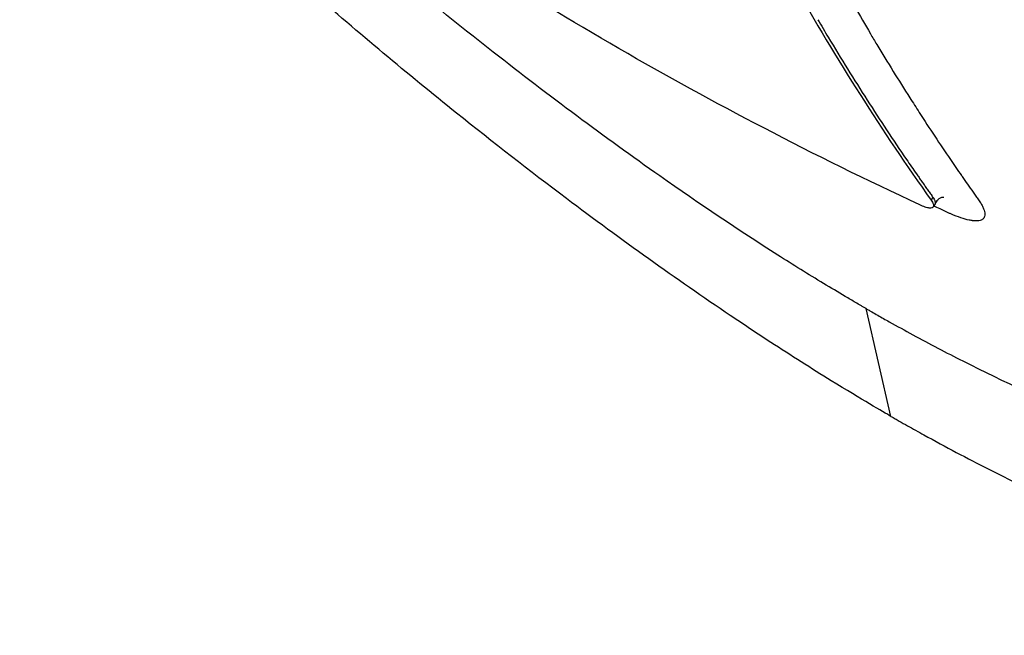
# Model space of a CAD drawing. Header units: millimetres. Extents: x 0 to 4378, y 0 to 2397.
# Tile 554 of 656: x 2582 to 2603, y 917 to 930. Entities that reach past the tile are written whole.
import ezdxf

# ---------------------------------------------------------------- set-up
doc = ezdxf.new("R2010")
doc.units = ezdxf.units.MM
doc.header["$LTSCALE"] = 0.2
doc.layers.add('01_Object Line', color=4, linetype='Continuous')

# ---------------------------------------------------------------- blocks, each defined once
blk = doc.blocks.new('Blk$A18R2-0W24D')
for p, q in [((-136.236, 67.437), (-136.271, 67.376)), ((-136.19, 67.297), (-136.226, 67.235)), ((-137.112, 62.857), (-137.631, 65.108))]:
    blk.add_line(p, q)
for points, knots in [([(-137.631, 65.108), (-137.651, 65.12), (-137.667, 65.129), (-137.704, 65.15), (-137.722, 65.161), (-137.777, 65.192), (-137.813, 65.214), (-137.923, 65.278), (-137.997, 65.321), (-138.219, 65.453), (-138.369, 65.542), (-138.837, 65.826), (-139.159, 66.025), (-140.287, 66.743), (-141.115, 67.299), (-143.095, 68.69), (-144.263, 69.559), (-146.167, 71.052), (-146.91, 71.654), (-148.549, 73.02), (-149.443, 73.794), (-150.866, 75.068), (-151.399, 75.556), (-152.586, 76.663), (-153.239, 77.288), (-154.757, 78.779), (-155.618, 79.654), (-157.176, 81.292), (-157.874, 82.048), (-159.328, 83.669), (-160.079, 84.534), (-161.621, 86.372), (-162.408, 87.346), (-163.918, 89.29), (-164.642, 90.259), (-166.029, 92.198), (-166.694, 93.168), (-167.944, 95.081), (-168.53, 96.023), (-169.636, 97.895), (-170.154, 98.824), (-172.575, 103.434), (-173.87, 106.851), (-174.594, 110.527), (-174.691, 111.19), (-174.839, 112.78), (-174.841, 113.671), (-174.711, 114.901), (-174.646, 115.292), (-174.472, 116.039), (-174.363, 116.394), (-174.232, 116.728)], [0.000001, 0.000001, 0.000001, 0.000001, 0.008819, 0.008819, 0.017845, 0.017845, 0.035907, 0.035907, 0.072142, 0.072142, 0.145603, 0.145603, 0.301293, 0.301293, 0.697737, 0.697737, 1.249707, 1.249707, 1.602664, 1.602664, 2.030274, 2.030274, 2.287608, 2.287608, 2.606643, 2.606643, 3.037233, 3.037233, 3.398935, 3.398935, 3.802667, 3.802667, 4.249499, 4.249499, 4.690315, 4.690315, 5.13136, 5.13136, 5.56388, 5.56388, 5.998967, 5.998967, 7.754061, 7.754061, 8.158838, 8.158838, 8.768034, 8.768034, 9.073949, 9.073949, 9.380631, 9.380631, 9.380631, 9.380631]), ([(-137.112, 62.857), (-137.273, 62.95), (-137.721, 63.208), (-138.778, 63.859), (-139.199, 64.127), (-139.904, 64.587), (-140.188, 64.775), (-141.598, 65.725), (-142.746, 66.545), (-144.659, 67.983), (-145.427, 68.58), (-147.215, 70.014), (-148.233, 70.866), (-150.599, 72.926), (-151.937, 74.154), (-155.01, 77.121), (-156.728, 78.893), (-158.824, 81.209), (-159.266, 81.707), (-160.138, 82.707), (-160.564, 83.205), (-161.09, 83.831), (-161.194, 83.955), (-161.407, 84.212), (-161.515, 84.343), (-161.727, 84.599), (-161.832, 84.727), (-162.139, 85.103), (-162.34, 85.352), (-162.737, 85.849), (-162.934, 86.098), (-163.233, 86.479), (-163.337, 86.612), (-163.541, 86.875), (-163.643, 87.007), (-163.949, 87.405), (-164.154, 87.674), (-164.554, 88.205), (-164.752, 88.47), (-165.125, 88.975), (-165.299, 89.214), (-165.561, 89.577), (-165.648, 89.698), (-165.927, 90.088), (-166.111, 90.348), (-166.476, 90.87), (-166.656, 91.131), (-167.012, 91.651), (-167.186, 91.908), (-167.533, 92.429), (-167.694, 92.672), (-167.944, 93.055), (-168.032, 93.191), (-168.191, 93.438), (-168.265, 93.553), (-168.416, 93.791), (-168.496, 93.917), (-168.734, 94.295), (-168.887, 94.543), (-169.189, 95.036), (-169.338, 95.281), (-169.632, 95.773), (-169.776, 96.018), (-170.059, 96.504), (-170.198, 96.748), (-170.472, 97.232), (-170.605, 97.471), (-170.867, 97.948), (-171.006, 98.205), (-171.205, 98.578), (-171.266, 98.695), (-171.383, 98.917), (-171.442, 99.031), (-171.957, 100.028), (-172.38, 100.901), (-172.938, 102.135), (-173.1, 102.507), (-173.402, 103.221), (-173.542, 103.564), (-173.801, 104.223), (-173.921, 104.538), (-174.087, 104.994), (-174.14, 105.141), (-174.241, 105.428), (-174.29, 105.569), (-174.382, 105.841), (-174.426, 105.976), (-174.554, 106.368), (-174.635, 106.629), (-174.78, 107.113), (-174.848, 107.351), (-174.972, 107.806), (-175.029, 108.024), (-175.106, 108.339), (-175.131, 108.44), (-175.2, 108.734), (-175.243, 108.925), (-175.32, 109.29), (-175.356, 109.468), (-175.451, 109.971), (-175.504, 110.294), (-175.629, 111.167), (-175.682, 111.703), (-175.752, 112.995), (-175.736, 113.726), (-175.625, 114.75), (-175.574, 115.08), (-175.474, 115.555), (-175.438, 115.71), (-175.377, 115.938), (-175.356, 116.013), (-175.324, 116.125), (-175.312, 116.162), (-175.295, 116.217), (-175.29, 116.236), (-175.278, 116.272), (-175.272, 116.29), (-175.266, 116.309)], [0.000002, 0.000002, 0.000002, 0.000002, 0.068396, 0.068396, 0.113225, 0.113225, 0.143068, 0.143068, 0.261804, 0.261804, 0.340398, 0.340398, 0.445112, 0.445112, 0.58476, 0.58476, 0.770646, 0.770646, 0.820914, 0.820914, 0.870505, 0.870505, 0.882769, 0.882769, 0.895757, 0.895757, 0.908699, 0.908699, 0.933689, 0.933689, 0.958342, 0.958342, 0.971541, 0.971541, 0.985008, 0.985008, 1.012116, 1.012116, 1.039467, 1.039467, 1.064342, 1.064342, 1.077017, 1.077017, 1.103525, 1.103525, 1.129763, 1.129763, 1.156376, 1.156376, 1.183318, 1.183318, 1.195097, 1.195097, 1.205034, 1.205034, 1.215755, 1.215755, 1.236325, 1.236325, 1.256757, 1.256757, 1.277456, 1.277456, 1.298369, 1.298369, 1.31914, 1.31914, 1.338917, 1.338917, 1.348349, 1.348349, 1.358318, 1.358318, 1.436393, 1.436393, 1.470506, 1.470506, 1.502489, 1.502489, 1.53257, 1.53257, 1.546517, 1.546517, 1.559977, 1.559977, 1.573067, 1.573067, 1.598315, 1.598315, 1.621947, 1.621947, 1.64382, 1.64382, 1.654133, 1.654133, 1.674222, 1.674222, 1.692702, 1.692702, 1.72678, 1.72678, 1.786154, 1.786154, 1.875164, 1.875164, 1.919672, 1.919672, 1.941935, 1.941935, 1.953066, 1.953066, 1.958631, 1.958631, 1.961414, 1.961414, 1.964192, 1.964192, 1.964192, 1.964192]), ([(-137.112, 62.857), (-137.082, 62.84), (-137.054, 62.824), (-136.997, 62.792), (-136.968, 62.775), (-136.882, 62.726), (-136.825, 62.694), (-136.653, 62.597), (-136.538, 62.534), (-136.196, 62.345), (-135.97, 62.223), (-135.297, 61.866), (-134.855, 61.642), (-134.126, 61.286), (-133.835, 61.148), (-132.403, 60.49), (-131.293, 60.042), (-129.918, 59.56), (-129.616, 59.458), (-128.513, 59.108), (-127.739, 58.901), (-125.997, 58.524), (-125.053, 58.39), (-124.053, 58.332), (-123.94, 58.327), (-122.64, 58.281), (-121.561, 58.4), (-119.538, 58.986), (-118.627, 59.493), (-117.164, 60.884), (-116.608, 61.77), (-116.078, 63.353), (-115.952, 63.906), (-115.542, 66.895), (-115.956, 69.921), (-117.901, 75.755), (-119.047, 78.344), (-121.946, 83.729), (-123.694, 86.517), (-125.69, 89.311)], [-8.649689, -8.649689, -8.649689, -8.649689, -8.637409, -8.637409, -8.624985, -8.624985, -8.600078, -8.600078, -8.550156, -8.550156, -8.450665, -8.450665, -8.252393, -8.252393, -8.119323, -8.119323, -7.592166, -7.592166, -7.442693, -7.442693, -7.047186, -7.047186, -6.520095, -6.520095, -6.453502, -6.453502, -5.733954, -5.733954, -4.923941, -4.923941, -4.117004, -4.117004, -3.731257, -3.731257, -2.166854, -2.166854, -1.083067, -1.083067, -0.000001, -0.000001, -0.000001, -0.000001]), ([(-137.631, 65.108), (-137.608, 65.095), (-137.59, 65.084), (-137.55, 65.062), (-137.53, 65.05), (-137.469, 65.015), (-137.429, 64.993), (-137.308, 64.924), (-137.227, 64.878), (-136.982, 64.741), (-136.818, 64.651), (-136.303, 64.372), (-135.956, 64.19), (-133.875, 63.139), (-132.181, 62.436), (-129.137, 61.432), (-127.746, 61.1), (-124.185, 60.62), (-122.241, 60.812), (-119.108, 62.298), (-117.87, 63.72), (-116.949, 68.164), (-117.21, 70.929), (-118.831, 76.283), (-119.796, 78.619), (-122.297, 83.535), (-123.823, 86.089), (-125.596, 88.691)], [-8.642266, -8.642266, -8.642266, -8.642266, -8.632346, -8.632346, -8.622197, -8.622197, -8.601866, -8.601866, -8.560989, -8.560989, -8.477588, -8.477588, -8.298471, -8.298471, -7.409545, -7.409545, -6.575204, -6.575204, -5.096739, -5.096739, -3.506638, -3.506638, -2.014963, -2.014963, -1.012761, -1.012761, -0.000001, -0.000001, -0.000001, -0.000001]), ([(-140.69, 77.012), (-140.679, 76.991), (-140.669, 76.97), (-140.651, 76.934), (-140.644, 76.918), (-140.63, 76.886), (-140.623, 76.87), (-140.602, 76.822), (-140.588, 76.791), (-140.518, 76.632), (-140.461, 76.505), (-140.289, 76.122), (-140.172, 75.866), (-139.939, 75.368), (-139.824, 75.126), (-139.631, 74.728), (-139.554, 74.571), (-139.36, 74.181), (-139.243, 73.949), (-139.075, 73.621), (-139.025, 73.524), (-138.847, 73.183), (-138.717, 72.939), (-138.462, 72.467), (-138.335, 72.237), (-138.098, 71.813), (-137.987, 71.618), (-137.765, 71.234), (-137.654, 71.044), (-137.497, 70.78), (-137.453, 70.706), (-137.295, 70.443), (-137.18, 70.254), (-136.95, 69.882), (-136.834, 69.697), (-136.652, 69.412), (-136.586, 69.31), (-136.413, 69.042), (-136.305, 68.876), (-136.087, 68.548), (-135.978, 68.386), (-135.792, 68.113), (-135.715, 68.002), (-135.634, 67.884), (-135.629, 67.877), (-135.548, 67.761), (-135.472, 67.652), (-135.376, 67.516), (-135.356, 67.488), (-135.327, 67.448), (-135.318, 67.434), (-135.299, 67.407), (-135.289, 67.393), (-135.26, 67.353), (-135.244, 67.327), (-135.214, 67.277), (-135.201, 67.253), (-135.179, 67.208), (-135.17, 67.186), (-135.157, 67.145), (-135.153, 67.126), (-135.149, 67.104), (-135.149, 67.099), (-135.148, 67.091), (-135.148, 67.086), (-135.148, 67.074), (-135.148, 67.066), (-135.151, 67.043), (-135.155, 67.029), (-135.167, 67.005), (-135.175, 66.994), (-135.191, 66.979), (-135.197, 66.974), (-135.204, 66.97)], [-0.7017828, -0.7017828, -0.7017828, -0.7017828, -0.7003569, -0.7003569, -0.6992184, -0.6992184, -0.6980799, -0.6980799, -0.695803, -0.695803, -0.686695, -0.686695, -0.6680969, -0.6680969, -0.6502632, -0.6502632, -0.6386154, -0.6386154, -0.621147, -0.621147, -0.6138313, -0.6138313, -0.5952068, -0.5952068, -0.5773995, -0.5773995, -0.5620652, -0.5620652, -0.5469441, -0.5469441, -0.5409677, -0.5409677, -0.5257367, -0.5257367, -0.5106145, -0.5106145, -0.5021739, -0.5021739, -0.48836, -0.48836, -0.4746264, -0.4746264, -0.4651526, -0.4651526, -0.4645611, -0.4645611, -0.4551579, -0.4551579, -0.4528071, -0.4528071, -0.4516317, -0.4516317, -0.4504563, -0.4504563, -0.4481055, -0.4481055, -0.4457547, -0.4457547, -0.4434039, -0.4434039, -0.4410531, -0.4410531, -0.4404654, -0.4404654, -0.4398777, -0.4398777, -0.4387023, -0.4387023, -0.4363515, -0.4363515, -0.4340007, -0.4340007, -0.4326907, -0.4326907, -0.4326907, -0.4326907]), ([(-141.63, 76.869), (-140.868, 75.14), (-140.041, 73.484), (-138.253, 70.317), (-137.294, 68.809), (-136.271, 67.376)], [-1.721723, -1.721723, -1.721723, -1.721723, -0.860862, -0.860862, -0.000001, -0.000001, -0.000001, -0.000001]), ([(-136.509, 67.276), (-137.612, 67.791), (-138.7, 68.326), (-140.798, 69.418), (-141.807, 69.972), (-143.795, 71.121), (-144.771, 71.714), (-146.733, 72.968), (-147.715, 73.628), (-148.679, 74.308)], [-1.723661, -1.723661, -1.723661, -1.723661, -1.283811, -1.283811, -0.862142, -0.862142, -0.4403, -0.4403, -0.000001, -0.000001, -0.000001, -0.000001]), ([(-138.64, 71.147), (-138.568, 71.024), (-138.495, 70.902), (-138.422, 70.779), (-138.156, 70.335), (-137.884, 69.897), (-137.608, 69.465), (-137.339, 69.047), (-137.066, 68.634), (-136.788, 68.227), (-136.718, 68.126), (-136.648, 68.024), (-136.578, 67.923), (-136.56, 67.898), (-136.543, 67.873), (-136.525, 67.848), (-136.517, 67.835), (-136.508, 67.823), (-136.499, 67.81), (-136.49, 67.797), (-136.481, 67.785), (-136.473, 67.772), (-136.455, 67.747), (-136.437, 67.722), (-136.42, 67.697), (-136.402, 67.672), (-136.384, 67.647), (-136.367, 67.622), (-136.349, 67.597), (-136.331, 67.572), (-136.313, 67.547), (-136.296, 67.522), (-136.278, 67.497), (-136.26, 67.472), (-136.256, 67.465), (-136.251, 67.459), (-136.247, 67.453), (-136.243, 67.448), (-136.24, 67.443), (-136.236, 67.437)], [0.5868683, 0.5868683, 0.5868683, 0.5868683, 0.6262984, 0.6262984, 0.6262984, 0.769855, 0.769855, 0.769855, 0.9090414, 0.9090414, 0.9090414, 0.943838, 0.943838, 0.943838, 0.9525372, 0.9525372, 0.9525372, 0.9568868, 0.9568868, 0.9568868, 0.9612363, 0.9612363, 0.9612363, 0.9699355, 0.9699355, 0.9699355, 0.9786346, 0.9786346, 0.9786346, 0.9873338, 0.9873338, 0.9873338, 0.9960329, 0.9960329, 0.9960329, 0.9982077, 0.9982077, 0.9982077, 1, 1, 1, 1]), ([(-136.271, 67.376), (-136.25, 67.347), (-136.235, 67.32), (-136.22, 67.278), (-136.218, 67.261), (-136.224, 67.233), (-136.233, 67.223), (-136.263, 67.21), (-136.284, 67.208), (-136.335, 67.213), (-136.364, 67.22), (-136.43, 67.241), (-136.468, 67.257), (-136.509, 67.276)], [-0.0981035, -0.0981035, -0.0981035, -0.0981035, -0.08038131, -0.08038131, -0.06532481, -0.06532481, -0.04859347, -0.04859347, -0.03164077, -0.03164077, -0.01620041, -0.01620041, -0.000001, -0.000001, -0.000001, -0.000001]), ([(-136.236, 67.437), (-136.234, 67.435), (-136.233, 67.432), (-136.231, 67.43), (-136.224, 67.419), (-136.217, 67.408), (-136.211, 67.398), (-136.208, 67.392), (-136.205, 67.386), (-136.202, 67.381), (-136.197, 67.371), (-136.194, 67.362), (-136.191, 67.353), (-136.189, 67.348), (-136.188, 67.343), (-136.187, 67.338), (-136.184, 67.327), (-136.184, 67.317), (-136.186, 67.309), (-136.187, 67.305), (-136.188, 67.301), (-136.19, 67.297), (-136.19, 67.297), (-136.19, 67.297), (-136.19, 67.297)], [0.0000008, 0.0000008, 0.0000008, 0.0000008, 0.0148856, 0.0148856, 0.0148856, 0.0831958, 0.0831958, 0.0831958, 0.123442, 0.123442, 0.123442, 0.1930532, 0.1930532, 0.1930532, 0.2361365, 0.2361365, 0.2361365, 0.3362642, 0.3362642, 0.3362642, 0.3890773, 0.3890773, 0.3890773, 0.3905069, 0.3905069, 0.3905069, 0.3905069]), ([(-136.003, 67.429), (-136.003, 67.429), (-136.004, 67.429), (-136.009, 67.43), (-136.015, 67.431), (-136.032, 67.432), (-136.041, 67.431), (-136.061, 67.427), (-136.071, 67.424), (-136.098, 67.41), (-136.117, 67.397), (-136.155, 67.357), (-136.174, 67.329), (-136.189, 67.298)], [2.77931221, 2.77931221, 2.77931221, 2.77931221, 2.7841762, 2.7841762, 2.79287407, 2.79287407, 2.80000868, 2.80000868, 2.80589782, 2.80589782, 2.81569766, 2.81569766, 2.82698904, 2.82698904, 2.82698904, 2.82698904]), ([(-135.204, 66.97), (-135.21, 66.966), (-135.216, 66.963), (-135.237, 66.954), (-135.253, 66.949), (-135.286, 66.944), (-135.305, 66.942), (-135.332, 66.941), (-135.348, 66.941), (-135.359, 66.942), (-135.376, 66.943), (-135.387, 66.944), (-135.405, 66.946), (-135.411, 66.947), (-135.423, 66.948), (-135.429, 66.949), (-135.448, 66.952), (-135.461, 66.955), (-135.528, 66.968), (-135.588, 66.985), (-135.716, 67.028), (-135.785, 67.055), (-135.876, 67.095), (-135.895, 67.103), (-135.923, 67.116), (-135.932, 67.12), (-135.951, 67.129), (-135.961, 67.134), (-136.008, 67.155), (-136.045, 67.173), (-136.127, 67.211), (-136.171, 67.232), (-136.215, 67.253)], [-0.43269069, -0.43269069, -0.43269069, -0.43269069, -0.43164991, -0.43164991, -0.42929911, -0.42929911, -0.42748828, -0.42694832, -0.42640835, -0.42586838, -0.42586838, -0.42478844, -0.42478844, -0.42424847, -0.42424847, -0.4237085, -0.4237085, -0.42262856, -0.42262856, -0.4183088, -0.4183088, -0.41398905, -0.41398905, -0.41290911, -0.41290911, -0.41236914, -0.41236914, -0.41182917, -0.41182917, -0.40966929, -0.40966929, -0.40712868, -0.40712868, -0.40712868, -0.40712868])]:
    blk.add_open_spline(points, degree=3, knots=knots)

msp = doc.modelspace()

# ---------------------------------------------------------------- block references
at = {"layer": '01_Object Line'}
msp.add_blockref('Blk$A18R2-0W24D', (2737.807, 859.146), dxfattribs=at)

doc.saveas('drawing.dxf')
